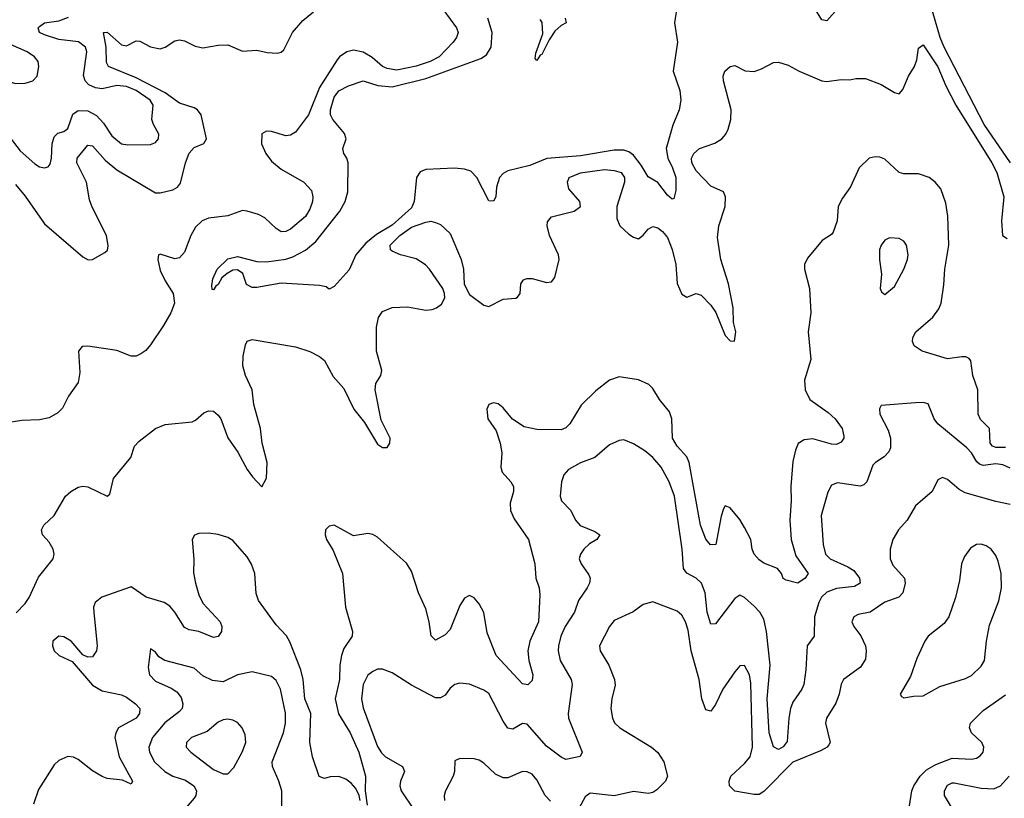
# Model space of a CAD drawing. Header units: inches. Extents: x 1694797 to 1849917, y 907313 to 1017959.
# Tile 498 of 656: x 1790268 to 1794345, y 982218 to 985444. Entities that reach past the tile are written whole.
import ezdxf

# ---------------------------------------------------------------- set-up
doc = ezdxf.new("R2010")
doc.units = ezdxf.units.IN
doc.header["$MEASUREMENT"] = 0
doc.layers.add('B7998', color=7, linetype='Continuous')

msp = doc.modelspace()

# ---------------------------------------------------------------- linework, layer by layer
at = {"layer": 'B7998', "color": 5}
for points, elevation in [([(1791998.2, 985518.2), (1792076.9, 985410), (1792083, 985390), (1792076.9, 985370), (1792063.5, 985350), (1792005.1, 985290), (1791967.2, 985270), (1791910, 985250.6), (1791830, 985235), (1791790, 985240.8), (1791770.2, 985250), (1791727.1, 985287.1), (1791690, 985308.7), (1791650, 985316.8), (1791622.7, 985310), (1791591.6, 985290), (1791582.4, 985277.6), (1791510, 985162.2), (1791463.8, 985050), (1791410, 984978.1), (1791390, 984965.9), (1791370, 984963), (1791310, 984980.2), (1791290, 984981.5), (1791270, 984970.3), (1791269.9, 984930), (1791287.5, 984890), (1791310, 984857.9), (1791350, 984824.8), (1791445.2, 984770), (1791475.8, 984735.8), (1791482.2, 984710), (1791480.7, 984690), (1791470, 984658.2), (1791451.2, 984628.8), (1791390, 984576.1), (1791370, 984566.6), (1791350, 984565.5), (1791330, 984578.5), (1791283.6, 984623.5), (1791256.7, 984636.7), (1791209.9, 984650.1), (1791190, 984653.8), (1791130, 984630.5), (1791050, 984621.8), (1791023.2, 984610), (1790995.4, 984584.6), (1790976.6, 984550), (1790950, 984481.1), (1790930, 984457), (1790910, 984452.9), (1790850, 984472.7), (1790842.4, 984470), (1790839.6, 984450), (1790850, 984405.3), (1790870, 984362.2), (1790903.4, 984310), (1790908.8, 984270), (1790893.3, 984230), (1790863.2, 984176.8), (1790810, 984097.5), (1790790, 984073.7), (1790770, 984059), (1790750, 984050.2), (1790730, 984049.4), (1790670, 984074), (1790550, 984091.9), (1790526, 984090), (1790511.6, 984070), (1790517.2, 983982.8), (1790510, 983941), (1790470, 983883.8), (1790444.9, 983835.1), (1790425.4, 983814.6), (1790390, 983795.1), (1790350, 983786), (1790276.8, 983783.2), (1790224.2, 983775.8)], 580), ([(1792992.5, 985510), (1792980.1, 985430), (1792992.2, 985350), (1792974.6, 985230), (1793002, 985150), (1793005.2, 985110), (1792998.3, 985070), (1792973, 985007), (1792944.9, 984910), (1792951.3, 984870), (1792971.5, 984830), (1792984.6, 984790), (1792984.6, 984735.4), (1792976.7, 984703.3), (1792970, 984699.7), (1792950, 984716.4), (1792910, 984768.6), (1792870, 984792.3), (1792841.5, 984841.5), (1792810, 984881.9), (1792790, 984896.8), (1792770, 984903), (1792730, 984902.6), (1792590, 984879.6), (1792451.2, 984868.8), (1792380.8, 984839.2), (1792290, 984818.1), (1792270, 984806.5), (1792254.8, 984790), (1792241.8, 984750), (1792239.7, 984710), (1792230, 984691.6), (1792210, 984693.3), (1792161, 984790), (1792136.1, 984816.1), (1792110, 984824.5), (1792068.5, 984828.5), (1791950, 984822.6), (1791926.1, 984813.9), (1791910.8, 984790), (1791901.3, 984690), (1791890, 984664.3), (1791810, 984591.9), (1791745.6, 984554.4), (1791701.6, 984518.4), (1791659.8, 984470), (1791632.2, 984407.8), (1791570, 984338), (1791550, 984328), (1791536.5, 984336.5), (1791510, 984342.7), (1791350, 984352.1), (1791250, 984333.8), (1791230, 984334), (1791207.1, 984347.1), (1791192.4, 984392.4), (1791170, 984407.1), (1791150, 984406), (1791127.2, 984392.8), (1791105.5, 984374.5), (1791090, 984346.6), (1791079.8, 984340.2), (1791070, 984324), (1791065.6, 984325.6), (1791062.9, 984342.9), (1791067.1, 984370), (1791086, 984410), (1791130, 984452.8), (1791170, 984462.4), (1791250, 984442.6), (1791290, 984440.3), (1791370, 984452.3), (1791399.1, 984460.9), (1791451.3, 984488.7), (1791494.6, 984525.4), (1791594.3, 984650), (1791615.1, 984690), (1791627.1, 984730), (1791628, 984850), (1791622.9, 984870), (1791609.6, 984890), (1791606, 984910), (1791619.6, 984950), (1791612.7, 984972.7), (1791564.5, 985030), (1791555.6, 985050), (1791554.3, 985070), (1791570, 985122.4), (1791590, 985148.9), (1791629.6, 985170), (1791689.9, 985190.1), (1791751.5, 985171.5), (1791810, 985165.4), (1791950, 985200.3), (1792177.2, 985282.8), (1792201.4, 985298.6), (1792219.9, 985330), (1792224.9, 985390), (1792207.1, 985450)], 560), ([(1790250, 984760.3), (1790290, 984713.1), (1790370, 984598.2), (1790530, 984461.3), (1790551.1, 984448.9), (1790570, 984450.4), (1790621, 984479), (1790631.5, 984488.5), (1790633.7, 984506.3), (1790627.2, 984550), (1790567.5, 984667.5), (1790557.3, 984697.3), (1790543.9, 984770), (1790503.9, 984850), (1790505.2, 984870), (1790550, 984923.9), (1790570, 984920.6), (1790621.9, 984861.9), (1790670, 984821.3), (1790830, 984726.9), (1790850, 984726.7), (1790901.5, 984738.5), (1790921, 984750), (1790933.7, 984766.3), (1790955, 984850), (1790970, 984890.2), (1790990, 984914.5), (1791029.8, 984930.2), (1791041.5, 984950), (1791018.8, 985050), (1791004.5, 985070), (1790990, 985078.9), (1790930, 985098.1), (1790870, 985140.1), (1790750, 985202.8), (1790635.8, 985250), (1790626.8, 985266.8), (1790626.2, 985330), (1790615.3, 985390), (1790630, 985391.6), (1790690, 985340.1), (1790710, 985335), (1790750, 985356.2), (1790764.9, 985355.1), (1790810, 985331.6), (1790850, 985322.7), (1790870, 985330.1), (1790910, 985356.6), (1790930, 985360.1), (1790950, 985355.9), (1790994.4, 985334.4), (1791026.9, 985326.9), (1791090, 985338.5), (1791130, 985339.9), (1791190, 985313.4), (1791250, 985317.4), (1791292.7, 985307.3), (1791334.4, 985305.6), (1791350, 985309), (1791361.1, 985318.9), (1791397.3, 985390), (1791440.3, 985439.7), (1791484, 985476)], 620), ([(1793655.8, 985490), (1793610, 985438.5), (1793590, 985443), (1793561.1, 985490)], 560), ([(1794371.1, 984850), (1794262.5, 985010), (1794096.2, 985330), (1794079.4, 985370), (1794041.8, 985501.8)], 560), ([(1790000, 985180.5), (1790010, 985186.4), (1790025.2, 985190), (1790070, 985188.8), (1790164.8, 985204.8), (1790250, 985179.8), (1790290, 985180.1), (1790322, 985190), (1790340.8, 985210), (1790347.8, 985250), (1790344.5, 985270), (1790329.8, 985290), (1790298.5, 985310), (1790230, 985340.2), (1790204.3, 985370), (1790187, 985450)], 660), ([(1790210, 984978.3), (1790270, 984900.5), (1790330, 984847), (1790350, 984834), (1790370, 984830.4), (1790385.6, 984834.4), (1790394.2, 984845.8), (1790399.8, 984870), (1790402.5, 984930), (1790410, 984958.3), (1790426.2, 984973.8), (1790450, 984980.6), (1790467.4, 984992.6), (1790487.9, 985052.1), (1790510, 985067.7), (1790550, 985066.3), (1790586.2, 985046.2), (1790615.3, 985015.3), (1790650, 984963.2), (1790690, 984929.3), (1790715.4, 984924.6), (1790810, 984926.7), (1790830, 984934.9), (1790842.4, 984950), (1790844.7, 984970), (1790821.3, 985010), (1790815.1, 985030), (1790820.3, 985090), (1790808.2, 985110), (1790750, 985149.9), (1790710, 985166.2), (1790670, 985170.4), (1790610, 985157.8), (1790581.5, 985161.5), (1790554.3, 985174.3), (1790539.4, 985190), (1790532.1, 985212.1), (1790545.5, 985310), (1790540.6, 985330), (1790511.5, 985351.5), (1790430, 985361.9), (1790370, 985380.8), (1790349.7, 985390), (1790344.2, 985410), (1790350, 985415.8), (1790370, 985430.9), (1790430, 985439.1), (1790470, 985453.6)], 640), ([(1792526.4, 985450), (1792531, 985430), (1792510, 985419.7), (1792484.5, 985395.6), (1792460.4, 985359.6), (1792430, 985299.5), (1792423.1, 985296.9), (1792410, 985274), (1792402.9, 985282.9), (1792405.4, 985305.4), (1792434.6, 985385.4), (1792431.9, 985431.9), (1792423.8, 985443.8)], 540), ([(1790253.2, 982986.8), (1790290, 983025.2), (1790307.1, 983050), (1790345.4, 983134.6), (1790406.5, 983210), (1790410.9, 983230), (1790406.8, 983250), (1790390, 983279.7), (1790362.8, 983310), (1790357.8, 983330), (1790368.2, 983350), (1790410.1, 983389.9), (1790457.8, 983470), (1790479.3, 983490), (1790510, 983506.6), (1790530, 983511.1), (1790550, 983509.2), (1790630, 983469.8), (1790641.3, 983478.7), (1790656.8, 983543.2), (1790727.5, 983630), (1790743, 983677), (1790762.3, 983697.7), (1790830, 983749.9), (1790870, 983767.3), (1790982.1, 983777.9), (1790995.7, 983784.3), (1791030, 983815.1), (1791050, 983823.8), (1791070, 983821.8), (1791090, 983806), (1791100.7, 983790), (1791130, 983711.6), (1791171.9, 983651.9), (1791210, 983580.9), (1791231.6, 983550), (1791270, 983509.3), (1791290, 983545.2), (1791293, 983610), (1791271.5, 983690), (1791265.5, 983750), (1791236.9, 983850), (1791230.2, 983910), (1791202.9, 983970), (1791191.3, 984010), (1791193.6, 984050), (1791203.2, 984096.8), (1791210, 984111.6), (1791230, 984118.7), (1791410, 984088.7), (1791470, 984068.9), (1791510, 984049), (1791530, 984031.5), (1791566.3, 983966.3), (1791610, 983915.5), (1791652, 983830), (1791695.5, 983775.5), (1791750, 983686), (1791770, 983671.1), (1791790, 983671.8), (1791800.9, 983690), (1791802.6, 983710), (1791764.7, 983784.7), (1791740.1, 983910), (1791743.3, 983936.7), (1791762.8, 983970), (1791768.1, 983990), (1791745, 984070), (1791745, 984170), (1791753.4, 984210), (1791770, 984234.6), (1791810, 984251.1), (1791873.8, 984253.8), (1791950, 984241), (1791976.2, 984243.8), (1791994, 984250), (1792014.9, 984265.1), (1792028.5, 984291.5), (1792027.4, 984310), (1792019.6, 984330), (1791965.4, 984410), (1791948.1, 984428.1), (1791910, 984453.4), (1791844.9, 984470), (1791810, 984484.7), (1791803.1, 984490), (1791802, 984510), (1791842, 984550), (1791890, 984583.6), (1791950, 984605.6), (1791970, 984609.5), (1791990, 984603.7), (1792010, 984595.1), (1792050, 984558), (1792096.8, 984450), (1792105.1, 984410), (1792108, 984348), (1792130, 984306), (1792190, 984260.9), (1792210, 984256), (1792270, 984286.6), (1792322, 984290), (1792330, 984294), (1792340.7, 984310), (1792342.8, 984350), (1792354, 984366), (1792368.2, 984371.8), (1792390, 984371.5), (1792450, 984355.1), (1792470, 984358.4), (1792484.6, 984375.4), (1792502.6, 984450), (1792498.9, 984470), (1792461.5, 984550), (1792451.8, 984590), (1792453.5, 984606.5), (1792470, 984627.3), (1792564.7, 984650), (1792590.3, 984669.7), (1792588, 984690), (1792542.6, 984742.6), (1792535.8, 984770), (1792544, 984790), (1792590.1, 984809.9), (1792690, 984822.5), (1792730, 984819.4), (1792758.2, 984810), (1792772.6, 984790), (1792773.2, 984770), (1792741.3, 984670), (1792740.8, 984620.8), (1792753.8, 984590), (1792790, 984555.3), (1792810, 984542.3), (1792830, 984536.3), (1792850, 984551.6), (1792870, 984575.6), (1792890, 984586.9), (1792910, 984580.9), (1792930, 984565.8), (1792950, 984541.5), (1792970, 984491.5), (1792984.6, 984430), (1792991.2, 984351.2), (1793010, 984306.3), (1793030, 984293.6), (1793070, 984309.7), (1793090, 984302.3), (1793130, 984260.8), (1793151.1, 984231.1), (1793190, 984136.1), (1793210, 984112.8), (1793227.9, 984112.1), (1793232.9, 984150), (1793223.7, 984190), (1793222.7, 984250), (1793203.4, 984350), (1793170.9, 984450.9), (1793158.3, 984541.8), (1793163, 984590), (1793189.4, 984670), (1793190.2, 984710.2), (1793183.1, 984730), (1793130, 984754.7), (1793070, 984816.9), (1793051.2, 984850), (1793050.2, 984869.8), (1793059.6, 984890), (1793083.1, 984910), (1793147.2, 984932.8), (1793176, 984950), (1793192.6, 984970), (1793201.3, 984990), (1793212.4, 985030), (1793214.9, 985070), (1793182.6, 985190), (1793181.3, 985210), (1793188.4, 985230), (1793210, 985249.5), (1793230, 985253.6), (1793272, 985232), (1793310, 985229.6), (1793340.3, 985239.7), (1793390, 985265.6), (1793410, 985267.6), (1793450, 985255.1), (1793496, 985230), (1793590, 985190.9), (1793610, 985187.7), (1793670, 985195.4), (1793706, 985194), (1793730, 985199.6), (1793770, 985199.8), (1793834.9, 985174.9), (1793890, 985142), (1793910, 985136.9), (1793925.3, 985154.7), (1793949.2, 985210), (1793973.2, 985250), (1793982.5, 985277.5), (1793990, 985325.2), (1794010, 985339.7), (1794070, 985247.7), (1794103.1, 985170), (1794144.7, 985090), (1794294.2, 984850), (1794315, 984810), (1794342.8, 984710), (1794333.5, 984610), (1794338.4, 984550), (1794357.6, 984537.6)], 580), ([(1794350, 983671.8), (1794310, 983670.9), (1794296.9, 983676.9), (1794286.6, 983690), (1794284.1, 983750), (1794247, 983787), (1794237.1, 983810), (1794235.8, 983910), (1794214.8, 983970), (1794207.3, 984030), (1794199.7, 984039.7), (1794186.5, 984046.5), (1794170, 984047.1), (1794110, 984038.8), (1794005.2, 984070), (1793972.7, 984092.7), (1793965.1, 984110), (1793966.6, 984126.6), (1793979.1, 984150), (1794050, 984211.2), (1794074.1, 984245.9), (1794083.4, 984270), (1794095, 984345), (1794098.7, 984410), (1794115.4, 984510), (1794111.6, 984630), (1794103.6, 984683.6), (1794083, 984743), (1794059.5, 984770), (1794034.5, 984790), (1793990, 984804.7), (1793930, 984804.5), (1793910, 984810.8), (1793850, 984866), (1793830, 984874.8), (1793810, 984875.8), (1793786.4, 984870), (1793744.4, 984830), (1793708.4, 984751.6), (1793675.1, 984704.9), (1793658, 984670), (1793653.8, 984610), (1793636.5, 984563.5), (1793630, 984553.7), (1793590.9, 984529.1), (1793530, 984456.2), (1793518.3, 984430), (1793517.3, 984410), (1793538.3, 984330), (1793544.4, 984230), (1793533.6, 984150), (1793543.7, 984036.3), (1793517.8, 983950), (1793520.7, 983910), (1793540.2, 983870), (1793616, 983816), (1793644.3, 983790), (1793673.7, 983750), (1793681.2, 983718.8), (1793680.9, 983710), (1793670, 983693.6), (1793650, 983684.5), (1793630, 983685.7), (1793552.3, 983707.7), (1793516.5, 983703.5), (1793492, 983688), (1793480, 983660), (1793470, 983614), (1793461.5, 983510), (1793463.1, 983450), (1793457.2, 983370), (1793462.6, 983290), (1793482.7, 983222.7), (1793533.6, 983150), (1793520.3, 983130), (1793490, 983109.7), (1793441.6, 983121.6), (1793429.4, 983129.4), (1793422.7, 983150), (1793406, 983170), (1793350, 983192.6), (1793330, 983205.7), (1793309.2, 983230), (1793300.9, 983250), (1793295.4, 983290), (1793270, 983340.8), (1793250, 983372.9), (1793210, 983421.6), (1793190, 983429.6), (1793182.7, 983417.3), (1793172.6, 983387.4), (1793150.2, 983269.8), (1793128.4, 983268.4), (1793110, 983291.5), (1793087.1, 983350), (1793039.9, 983610), (1793030, 983632.3), (1792990, 983677), (1792971.6, 983710), (1792968.5, 983790), (1792958.9, 983818.9), (1792917.9, 983870), (1792890, 983916), (1792872.7, 983932.7), (1792830, 983952), (1792750, 983964.1), (1792710, 983949.8), (1792653.2, 983906.8), (1792593.4, 983846.6), (1792546.3, 983770), (1792530, 983753.7), (1792510, 983745), (1792410, 983746.2), (1792357.1, 983757.1), (1792309, 983789), (1792270, 983836.4), (1792250, 983852.7), (1792230, 983856.1), (1792210.7, 983850), (1792202, 983830), (1792207.1, 983790), (1792240.5, 983740.5), (1792257.8, 983690), (1792263.9, 983650), (1792260.3, 983590), (1792266.3, 983570), (1792301.7, 983530), (1792312.8, 983510), (1792312.6, 983490), (1792299.1, 983440.9), (1792300.6, 983410), (1792316.1, 983376.1), (1792375.3, 983290), (1792400.7, 983190), (1792404.7, 983130), (1792419.7, 983090), (1792422, 983062), (1792415.9, 982950), (1792380.7, 982870), (1792371.6, 982830), (1792376.1, 982790), (1792393, 982730), (1792390, 982706.6), (1792372.1, 982688), (1792350, 982692), (1792241.3, 982810), (1792204.4, 982904.4), (1792190, 982988.2), (1792170, 983024.5), (1792150, 983048.5), (1792130, 983058.3), (1792110, 983048), (1792090, 983016.9), (1792050, 982918.3), (1792030, 982895.6), (1791990, 982873), (1791972.1, 982892.1), (1791963.7, 982950), (1791950, 983002.9), (1791919.5, 983070), (1791890, 983158.7), (1791870, 983192.9), (1791750, 983300.7), (1791730, 983311.6), (1791710, 983315.1), (1791650, 983306), (1791570, 983349.5), (1791550, 983346), (1791534, 983330), (1791533, 983310), (1791538.4, 983290), (1791565.5, 983245.5), (1791605.2, 983150), (1791617.6, 983010), (1791645.5, 982910), (1791644.3, 982890), (1791610, 982839.1), (1791600.1, 982810), (1791593.7, 982770), (1791591.8, 982710), (1791574.5, 982630), (1791588.2, 982568.2), (1791636.1, 982490), (1791672.1, 982410), (1791700.5, 982310), (1791699, 982250), (1791706.4, 982190)], 620), ([(1794370, 983586), (1794339.4, 983599.4), (1794310, 983603.7), (1794257.3, 983597.3), (1794242.4, 983602.4), (1794231.9, 983611.9), (1794209.9, 983649.9), (1794190.8, 983670), (1794069.7, 983770), (1794055.1, 983790), (1794030, 983851.8), (1794010, 983858), (1793977.1, 983857.1), (1793834.8, 983845.2), (1793827.9, 983832.1), (1793830.5, 983810), (1793864, 983744), (1793874.7, 983710), (1793873.8, 983670), (1793867, 983653), (1793847.4, 983632.6), (1793811.7, 983610), (1793801.6, 983598.4), (1793775.6, 983530), (1793763.2, 983516.8), (1793748.4, 983511.6), (1793654.3, 983525.7), (1793630, 983515.1), (1793614, 983486), (1793586.7, 983390), (1793595.2, 983270), (1793605, 983230), (1793623.9, 983210), (1793697.3, 983177.3), (1793721.8, 983161.8), (1793746.4, 983130), (1793749, 983110), (1793724.5, 983095.5), (1793650, 983088), (1793610, 983072.4), (1793588.5, 983051.5), (1793576.8, 983030), (1793558.9, 982970), (1793557.5, 982890), (1793528.8, 982850), (1793523.9, 982750), (1793515, 982690), (1793506.8, 982670), (1793470, 982616.2), (1793460.3, 982590), (1793452.8, 982550), (1793446.2, 982453.8), (1793430, 982431.4), (1793410, 982421), (1793390, 982431.6), (1793371.7, 982490), (1793363.6, 982630), (1793376.4, 982770), (1793361, 982910), (1793350, 982960.3), (1793333.2, 982990), (1793310, 983013.9), (1793270, 983049.8), (1793250, 983059.3), (1793230, 983046.2), (1793150, 982941.1), (1793130, 982939.6), (1793114.9, 982990), (1793105.9, 983070), (1793090.9, 983110), (1793070, 983129.9), (1793030.8, 983150.8), (1793017.4, 983170), (1793011.1, 983250), (1792980.2, 983470), (1792957.8, 983530), (1792924.1, 983590), (1792890, 983629.7), (1792857.1, 983657.1), (1792810, 983687.1), (1792770, 983704), (1792750, 983701), (1792710, 983683.1), (1792649.5, 983630.5), (1792590, 983608), (1792540.2, 983579.8), (1792521.6, 983558.4), (1792511.8, 983530), (1792506.3, 983470), (1792512.2, 983450), (1792550, 983410.3), (1792570.1, 983370.1), (1792588.5, 983348.5), (1792650, 983323.1), (1792670.4, 983310), (1792658, 983290), (1792628, 983272), (1792604, 983250), (1792590.2, 983230), (1792585.3, 983210), (1792592.6, 983190), (1792624.7, 983144.7), (1792630.3, 983130), (1792627.1, 983110), (1792618.6, 983090), (1792582.5, 983037.5), (1792565.5, 982990), (1792527, 982930), (1792508.9, 982890), (1792498.9, 982850), (1792498.3, 982830), (1792506.4, 982790), (1792551.2, 982710), (1792555.9, 982690), (1792538.6, 982570), (1792541, 982550), (1792596.9, 982410), (1792588.9, 982391.1), (1792530, 982379.8), (1792510, 982388.7), (1792450, 982434.2), (1792370, 982526.2), (1792350, 982528.6), (1792310, 982505.1), (1792290, 982508.4), (1792270, 982538.3), (1792210, 982653.3), (1792190, 982666.6), (1792130, 982691.1), (1792090, 982695.8), (1792070, 982689.7), (1792050, 982674.3), (1792030, 982645.4), (1792010, 982634), (1791990, 982634.4), (1791890, 982686.8), (1791810, 982738.5), (1791770, 982753.3), (1791750, 982752.8), (1791730, 982744), (1791710, 982728), (1791689.6, 982690.4), (1791683.9, 982630), (1791690, 982593.4), (1791750, 982433.6), (1791766.3, 982406.3), (1791782.3, 982390), (1791852.9, 982350), (1791861.5, 982330), (1791845.2, 982290), (1791841.8, 982270), (1791847, 982250), (1791900.9, 982170)], 640), ([(1794370, 983435.6), (1794310, 983447.9), (1794183.8, 983483.8), (1794158.1, 983498.1), (1794110, 983539.1), (1794090, 983547.6), (1794070, 983537), (1794046.4, 983490), (1793977, 983430), (1793942.6, 983370), (1793907.6, 983330), (1793884, 983290), (1793872.8, 983250), (1793873.4, 983210), (1793883.6, 983183.6), (1793932.6, 983130), (1793934.4, 983110), (1793924.8, 983070), (1793908.2, 983051.8), (1793850, 983030.9), (1793790, 982989.8), (1793739.9, 982980.1), (1793721.6, 982970), (1793714.4, 982950), (1793722, 982930), (1793751.6, 982891.6), (1793770.2, 982850), (1793773.8, 982830), (1793770, 982795.3), (1793750, 982762), (1793678.9, 982710), (1793669.3, 982690.7), (1793662, 982650), (1793648, 982612), (1793609.1, 982550), (1793604.7, 982530), (1793624.7, 982450), (1793619.4, 982440.6), (1793612.3, 982430), (1793584.6, 982415.4), (1793470, 982368.6), (1793350, 982247.4), (1793330, 982234.1), (1793310, 982233.7), (1793230, 982247.7), (1793208, 982270), (1793205.3, 982290), (1793212.9, 982310), (1793270, 982362.7), (1793292.6, 982390), (1793303.2, 982430), (1793295.8, 982695.8), (1793290, 982729.3), (1793270, 982769.3), (1793250, 982766.6), (1793230, 982742.9), (1793179.7, 982670), (1793150, 982607), (1793130, 982579.5), (1793110, 982584.5), (1793092.7, 982630), (1793082.2, 982710), (1793048.4, 982830), (1793035.5, 982915.5), (1793025, 982950), (1793010, 982976.9), (1792990, 982993), (1792890, 983032.7), (1792850, 983020.9), (1792809.1, 982990.9), (1792730, 982954.7), (1792710, 982929.5), (1792668.9, 982850), (1792671.5, 982830), (1792707, 982770), (1792731.1, 982710), (1792733.3, 982686.7), (1792720.2, 982630), (1792716.2, 982590), (1792722.8, 982550), (1792731.2, 982531.2), (1792752.7, 982510), (1792883.8, 982430), (1792910, 982408.2), (1792935.3, 982370), (1792950.4, 982310), (1792943, 982290), (1792907, 982253), (1792890, 982242.6), (1792870, 982238.2), (1792810, 982246.8), (1792730, 982228.7), (1792630, 982239.3), (1792610, 982224.2), (1792583.4, 982176.6)], 660), ([(1791677.6, 982210), (1791674, 982230), (1791659.7, 982259.7), (1791640.9, 982280.9), (1791618.2, 982298.2), (1791590, 982309), (1791553, 982307), (1791530, 982300.5), (1791508.5, 982308.5), (1791479.8, 982390), (1791469.9, 982449.9), (1791474.2, 982570), (1791448.7, 982630), (1791441.8, 982710), (1791432, 982750), (1791387.2, 982867.2), (1791372.1, 982892.1), (1791330, 982936.9), (1791257.4, 983037.4), (1791247.4, 983067.4), (1791241.1, 983150), (1791228.5, 983188.5), (1791210, 983219.3), (1791150, 983285.8), (1791130, 983298.9), (1791090, 983311.7), (1791050, 983316.8), (1791010, 983314.8), (1790991.6, 983308.4), (1790981.5, 983290), (1790989.2, 983209.2), (1790988.1, 983151.9), (1790995.5, 983110), (1791010, 983060.9), (1791026.4, 983026.4), (1791098, 982950), (1791104.7, 982930), (1791104, 982910), (1791090, 982888.4), (1791070, 982884.8), (1791010, 982909.9), (1790970, 982917), (1790950, 982926.3), (1790910.5, 982990), (1790890, 983014.3), (1790866.6, 983030), (1790791.1, 983051.1), (1790730, 983094.5), (1790607.9, 983052.1), (1790580.8, 983030), (1790574, 983010), (1790574.3, 982990), (1790588.2, 982850), (1790586.5, 982830), (1790570, 982804), (1790550, 982802.6), (1790530, 982812.6), (1790480.8, 982870), (1790450, 982888), (1790429.5, 982890.5), (1790405.6, 982870), (1790403.8, 982850), (1790410, 982829.3), (1790431.8, 982810), (1790484.6, 982784.6), (1790570, 982687.2), (1790610, 982663.9), (1790690, 982647.4), (1790710, 982638.1), (1790747.3, 982610), (1790765.6, 982590), (1790763.8, 982570), (1790750.2, 982550), (1790677.2, 982510), (1790665.5, 982490), (1790662.5, 982470), (1790679.5, 982390), (1790734.6, 982290), (1790730, 982277.2), (1790693.8, 982293.8), (1790630, 982300.2), (1790610, 982308.5), (1790570, 982332.2), (1790510, 982378.8), (1790490, 982388.6), (1790467.8, 982392.2), (1790430, 982374.7), (1790410, 982356.9), (1790345.2, 982254.8), (1790325.7, 982194.3)], 620), ([(1791353.4, 982170), (1791352.8, 982250), (1791341.3, 982290), (1791315.2, 982350), (1791313.8, 982370), (1791359.8, 982490), (1791368.9, 982530), (1791368.7, 982571.3), (1791348.4, 982670), (1791330, 982706.4), (1791310, 982723.7), (1791230, 982742.5), (1791170, 982729.9), (1791110, 982700.6), (1791066.2, 982706.2), (1791025.9, 982725.9), (1790990, 982757.7), (1790868.7, 982788.7), (1790844.2, 982804.2), (1790830, 982824), (1790810, 982838), (1790799.9, 982760.1), (1790806, 982730), (1790830, 982703.2), (1790895, 982675), (1790919, 982659), (1790936.7, 982636.7), (1790943.5, 982610), (1790940.2, 982590), (1790930, 982577.4), (1790869.1, 982530.9), (1790818.5, 982470), (1790803.2, 982430), (1790805.1, 982410), (1790826.4, 982370), (1790868.9, 982328.9), (1790902.3, 982310), (1790954.1, 982294.1), (1790988.6, 982270), (1791000.5, 982250), (1790997.8, 982230), (1790990, 982218.5), (1790949.1, 982170.9)], 640), ([(1793952.9, 982187.1), (1793963.1, 982250), (1793970.6, 982270), (1793997, 982310), (1794023, 982337), (1794061.8, 982358.2), (1794130, 982384.1), (1794210, 982380.6), (1794230, 982385.4), (1794245.7, 982394.3), (1794257.2, 982410), (1794260.8, 982430), (1794251.7, 982450), (1794209.7, 982490), (1794201.5, 982510), (1794206, 982530), (1794258.4, 982581.6), (1794350, 982647.1)], 660), ([(1792466.5, 982206.5), (1792444.5, 982230), (1792410, 982295.4), (1792390, 982318.5), (1792370, 982328.6), (1792350, 982329.8), (1792290, 982303.5), (1792270, 982303.8), (1792238.4, 982318.4), (1792190, 982364.7), (1792170, 982376.9), (1792150, 982381.6), (1792090, 982383.6), (1792070, 982373.2), (1792068, 982330), (1792062.4, 982310), (1792031, 982249), (1792026.2, 982230), (1792027.5, 982210)], 660), ([(1794159.1, 982130), (1794097.5, 982230), (1794097.3, 982250), (1794110, 982272.5), (1794130, 982282.6), (1794138, 982282), (1794250, 982260.7), (1794301.8, 982258.2), (1794330, 982270.2), (1794365.6, 982310)], 640)]:
    msp.add_lwpolyline(points, dxfattribs=dict(at, elevation=elevation))
for points, elevation in [([(1793870, 984539.7), (1793850.7, 984530), (1793835.8, 984510), (1793828.9, 984490), (1793828.7, 984448.7), (1793837.3, 984390), (1793831.3, 984330), (1793836.9, 984316.9), (1793850, 984304.7), (1793890, 984338.8), (1793930, 984410.7), (1793944.7, 984450), (1793947.8, 984470), (1793939.7, 984510), (1793930, 984526.6), (1793910, 984536.9)], 640), ([(1794250, 983271.1), (1794230, 983269.6), (1794205.7, 983254.3), (1794180.5, 983219.5), (1794167.8, 983190), (1794159.7, 983120.3), (1794143.7, 983050), (1794115.6, 982970), (1794096.8, 982943.2), (1794030.5, 982890), (1794016.4, 982870), (1793983, 982797), (1793957.3, 982722.7), (1793914.8, 982650), (1793919.6, 982639.6), (1793930, 982634.8), (1793970, 982642), (1794010, 982643), (1794078, 982682), (1794185.3, 982714.7), (1794210, 982727.2), (1794250, 982765.3), (1794262.7, 982790), (1794271.4, 982870), (1794284.2, 982935.8), (1794323.3, 983036.7), (1794333.3, 983090), (1794331.8, 983150), (1794320.2, 983200.2), (1794310, 983224.5), (1794291.5, 983250), (1794270, 983264.7)], 680), ([(1791130, 982546.4), (1791110, 982544.2), (1791090, 982534.5), (1791044.2, 982495.8), (1790979.5, 982470), (1790958.3, 982450), (1790956.9, 982430), (1790976, 982410), (1791070, 982338.4), (1791110, 982319.6), (1791130, 982320.4), (1791154, 982346), (1791189.8, 982410), (1791204.6, 982450), (1791201.7, 982481.7), (1791189.7, 982510), (1791170, 982532.4), (1791150, 982542.7)], 660)]:
    msp.add_lwpolyline(points, close=True, dxfattribs=dict(at, elevation=elevation))

doc.saveas('drawing.dxf')
